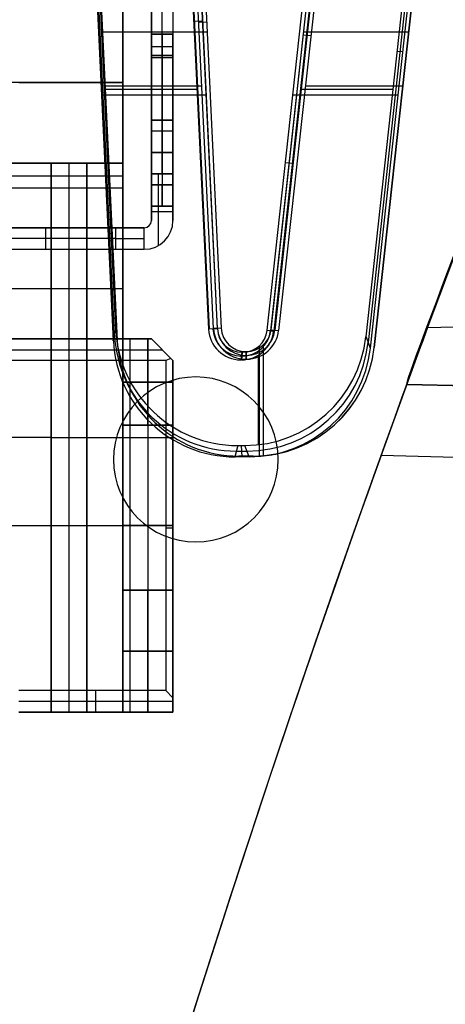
# Model space of a CAD drawing. Extents: x -64 to 57, y 4 to 161.
# Tile 326 of 342: x 34.54 to 40.47, y 135.37 to 149.1. Entities that reach past the tile are written whole.
import ezdxf

# ---------------------------------------------------------------- set-up
doc = ezdxf.new("R2010")
doc.units = 0
doc.layers.add('DEFAULT', color=7, linetype='CONTINUOUS')

msp = doc.modelspace()

# ---------------------------------------------------------------- linework, layer by layer
at = {"layer": 'DEFAULT', "color": 254}
for p, q in [((37.186, 144.782, 51.267), (36.775, 153.323, 51.269)), ((37.243, 144.791, 51.667), (36.83, 153.338, 51.816)), ((37.296, 144.794, 48.637), (36.887, 153.313, 48.637)), ((36.943, 153.288, 45.457), (37.349, 144.796, 45.605)), ((35.436, 153.098, 45.549), (35.843, 144.622, 45.696)), ((35.862, 144.701, 48.724), (35.46, 153.097, 48.725)), ((35.882, 144.779, 51.755), (35.485, 153.095, 51.901)), ((35.491, 153.107, 48.636), (35.899, 144.631, 48.636)), ((35.899, 144.631, 45.608), (35.491, 153.106, 45.46)), ((35.491, 153.106, 51.812), (35.899, 144.631, 51.664)), ((37.176, 144.781, 51.758), (36.775, 153.073, 51.904)), ((36.898, 153.072, 45.552), (37.294, 144.788, 45.696)), ((38.045, 144.775, 45.605), (38.942, 152.986, 45.462)), ((38.991, 152.924, 48.635), (38.097, 144.77, 48.635)), ((39.04, 152.862, 51.808), (38.15, 144.764, 51.667)), ((40.334, 152.79, 45.564), (39.427, 144.518, 45.704)), ((40.39, 152.799, 45.465), (39.483, 144.528, 45.61)), ((39.369, 144.676, 51.76), (40.244, 152.687, 51.903)), ((40.289, 152.739, 48.733), (39.398, 144.597, 48.73)), ((39.483, 144.528, 48.635), (40.384, 152.744, 48.635)), ((39.483, 144.528, 51.663), (40.377, 152.689, 51.805)), ((35.976, 144.646, 43.467), (35.976, 151.796, 43.467)), ((35.976, 144.646, 41.667), (35.976, 151.796, 41.667)), ((35.976, 151.796, 42.567), (35.976, 139.446, 42.567)), ((36.376, 150.196, 41.417), (36.376, 148.896, 41.417)), ((36.676, 150.196, 41.417), (36.676, 148.896, 41.417)), ((36.376, 149.896, 44.769), (36.376, 147.546, 44.769)), ((36.376, 147.246, 38.864), (36.376, 149.896, 38.864)), ((36.526, 147.546, 44.769), (36.526, 149.896, 44.769)), ((36.526, 147.246, 38.864), (36.526, 149.896, 38.864)), ((36.676, 149.896, 44.769), (36.676, 147.546, 44.769)), ((36.676, 149.896, 38.864), (36.676, 147.246, 38.864)), ((37.989, 144.767, 45.697), (38.5, 149.439, 45.618)), ((38.549, 149.437, 48.73), (38.036, 144.76, 48.728)), ((38.597, 149.435, 51.843), (38.083, 144.754, 51.759)), ((36.969, 149.074, 51.833), (37.089, 149.081, 45.621)), ((37.037, 149.062, 51.742), (37.145, 149.068, 45.53)), ((35.692, 148.926, 45.533), (37.152, 148.926, 45.533)), ((38.498, 148.926, 45.533), (39.965, 148.926, 45.533)), ((35.687, 148.86, 51.827), (35.639, 148.859, 45.622)), ((35.695, 148.869, 51.738), (35.695, 148.869, 45.534)), ((36.376, 148.896, 42.969), (36.376, 148.896, 40.314)), ((36.376, 148.896, 40.314), (36.676, 148.896, 40.314)), ((36.676, 148.896, 42.969), (36.376, 148.896, 42.969)), ((36.376, 148.896, 41.642), (36.676, 148.896, 41.642)), ((36.526, 148.896, 42.969), (36.526, 148.896, 40.314)), ((36.676, 148.896, 40.314), (36.676, 148.896, 42.969)), ((38.601, 148.869, 51.738), (38.493, 148.88, 45.534)), ((36.376, 148.721, 44.769), (36.676, 148.721, 44.769)), ((39.804, 148.658, 51.831), (39.881, 148.652, 45.634)), ((39.936, 148.663, 51.735), (39.936, 148.663, 45.537)), ((36.376, 148.596, 40.014), (36.376, 146.796, 40.014)), ((36.376, 146.796, 43.269), (36.376, 148.596, 43.269)), ((36.376, 148.596, 43.269), (36.676, 148.596, 43.269)), ((36.676, 148.596, 40.014), (36.376, 148.596, 40.014)), ((36.376, 148.571, 38.864), (36.676, 148.571, 38.864)), ((36.526, 148.596, 43.269), (36.526, 146.796, 43.269)), ((36.526, 148.596, 40.014), (36.526, 146.796, 40.014)), ((36.676, 148.596, 43.269), (36.676, 146.796, 43.269)), ((36.676, 146.796, 40.014), (36.676, 148.596, 40.014)), ((36.376, 148.246, 44.769), (36.376, 148.246, 43.269)), ((36.376, 148.246, 40.014), (36.376, 148.246, 38.864)), ((36.676, 148.246, 44.769), (36.676, 148.246, 43.269)), ((36.676, 148.246, 40.014), (36.676, 148.246, 38.864)), ((35.976, 148.221, 43.467), (24.876, 148.221, 43.467)), ((34.526, 148.221, 41.667), (35.976, 148.221, 41.667)), ((35.722, 148.127, 51.814), (37.015, 148.127, 51.816)), ((35.728, 148.176, 51.726), (37.08, 148.176, 51.726)), ((38.454, 148.127, 51.819), (39.746, 148.127, 51.822)), ((38.525, 148.176, 51.726), (39.883, 148.176, 51.726)), ((35.678, 148.051, 45.636), (37.138, 148.051, 45.639)), ((38.348, 148.051, 45.641), (39.815, 148.051, 45.644)), ((36.376, 147.696, 43.269), (36.676, 147.696, 43.269)), ((36.676, 147.696, 40.014), (36.376, 147.696, 40.014)), ((36.376, 147.546, 44.769), (36.676, 147.546, 44.769)), ((36.376, 147.246, 35.364), (36.676, 147.246, 35.364)), ((36.376, 147.246, 35.364), (36.376, 147.246, 38.864)), ((36.376, 147.246, 45.069), (36.376, 147.246, 47.469)), ((36.676, 147.246, 47.469), (36.376, 147.246, 47.469)), ((36.676, 147.246, 45.069), (36.376, 147.246, 45.069)), ((36.676, 147.246, 38.864), (36.376, 147.246, 38.864)), ((36.376, 147.246, 37.114), (36.676, 147.246, 37.114)), ((36.376, 147.246, 46.269), (36.676, 147.246, 46.269)), ((36.526, 147.246, 35.364), (36.526, 147.246, 38.864)), ((36.526, 147.246, 47.469), (36.526, 147.246, 45.069)), ((36.676, 147.246, 38.864), (36.676, 147.246, 35.364)), ((36.676, 147.246, 45.069), (36.676, 147.246, 47.469)), ((35.976, 147.096, 38.457), (24.876, 147.096, 38.457)), ((30.676, 147.096, 38.107), (34.976, 147.096, 38.107)), ((34.976, 139.446, 37.527), (34.976, 147.096, 37.527)), ((34.976, 147.096, 37.527), (35.476, 147.096, 37.527)), ((34.976, 147.096, 38.107), (34.976, 139.446, 38.107)), ((34.976, 147.096, 37.527), (34.976, 147.096, 38.107)), ((34.976, 147.096, 37.817), (34.976, 139.446, 37.817)), ((34.976, 147.096, 37.992), (35.476, 147.096, 37.992)), ((35.226, 147.096, 37.527), (35.226, 139.446, 37.527)), ((35.476, 147.096, 38.107), (35.976, 147.096, 38.107)), ((35.476, 139.446, 38.107), (35.476, 147.096, 38.107)), ((35.476, 139.446, 37.527), (35.476, 147.096, 37.527)), ((35.476, 147.096, 37.527), (35.476, 147.096, 38.107)), ((35.476, 147.096, 37.817), (35.476, 139.446, 37.817)), ((35.976, 147.096, 38.107), (35.976, 144.646, 38.107)), ((35.976, 147.096, 38.107), (35.976, 147.096, 38.457)), ((35.976, 147.096, 38.457), (35.976, 146.746, 38.807)), ((35.976, 147.096, 38.457), (35.976, 144.646, 38.457)), ((38.339, 147.09, 51.801), (38.244, 147.103, 45.657)), ((24.876, 146.921, 38.632), (35.976, 146.921, 38.632)), ((36.376, 146.946, 35.064), (36.376, 146.296, 35.064)), ((36.676, 146.946, 35.064), (36.376, 146.946, 35.064)), ((36.376, 146.946, 47.769), (36.676, 146.946, 47.769)), ((36.376, 146.296, 47.769), (36.376, 146.946, 47.769)), ((36.476, 145.95, 47.769), (36.476, 146.946, 47.769)), ((36.676, 146.296, 35.064), (36.676, 146.946, 35.064)), ((36.676, 146.946, 47.769), (36.676, 146.296, 47.769)), ((35.976, 146.746, 38.807), (24.876, 146.746, 38.807)), ((35.976, 146.746, 38.807), (35.976, 144.646, 38.807)), ((36.676, 146.796, 43.269), (36.376, 146.796, 43.269)), ((36.376, 146.796, 40.014), (36.676, 146.796, 40.014)), ((36.376, 146.496, 40.314), (36.376, 146.496, 42.969)), ((36.376, 146.496, 42.969), (36.676, 146.496, 42.969)), ((36.676, 146.496, 40.314), (36.376, 146.496, 40.314)), ((36.376, 146.496, 41.417), (36.376, 146.296, 41.417)), ((36.376, 146.496, 41.642), (36.676, 146.496, 41.642)), ((36.526, 146.496, 40.314), (36.526, 146.496, 42.969)), ((36.676, 146.496, 42.969), (36.676, 146.496, 40.314)), ((36.676, 146.496, 41.417), (36.676, 146.296, 41.417)), ((36.376, 146.421, 35.064), (36.676, 146.421, 35.064)), ((36.376, 146.421, 47.769), (36.676, 146.421, 47.769)), ((36.276, 146.196, 35.064), (24.576, 146.196, 35.064)), ((24.576, 146.196, 41.617), (36.276, 146.196, 41.617)), ((33.926, 146.196, 48.169), (35.876, 146.196, 48.169)), ((34.901, 146.196, 48.169), (34.901, 145.896, 48.169)), ((35.876, 146.196, 48.169), (35.876, 145.896, 48.169)), ((36.276, 146.196, 47.769), (36.276, 146.196, 35.064)), ((36.276, 145.896, 47.769), (36.276, 146.196, 47.769)), ((36.376, 146.296, 35.064), (36.376, 146.296, 47.769)), ((36.676, 146.296, 47.769), (36.676, 146.296, 35.064)), ((35.876, 146.046, 48.169), (33.926, 146.046, 48.169)), ((24.576, 145.896, 35.064), (36.276, 145.896, 35.064)), ((24.576, 145.896, 41.617), (36.276, 145.896, 41.617)), ((33.926, 145.896, 48.169), (35.876, 145.896, 48.169)), ((36.276, 145.896, 47.769), (36.276, 145.896, 35.064)), ((35.976, 145.871, 38.807), (35.976, 145.871, 38.107)), ((35.976, 145.621, 41.667), (35.976, 145.621, 43.467)), ((35.976, 145.346, 38.807), (24.876, 145.346, 38.807)), ((37.349, 144.796, 45.605), (37.243, 144.791, 51.667)), ((35.843, 144.622, 45.696), (35.882, 144.779, 51.755)), ((37.294, 144.788, 45.696), (37.176, 144.781, 51.758)), ((37.989, 144.767, 45.697), (38.083, 144.754, 51.759)), ((38.045, 144.775, 45.605), (38.15, 144.764, 51.667)), ((39.369, 144.676, 51.76), (39.427, 144.518, 45.704)), ((36.376, 144.646, 43.927), (24.476, 144.646, 43.927)), ((24.476, 144.646, 43.477), (36.376, 144.646, 43.477)), ((24.876, 144.646, 43.467), (35.976, 144.646, 43.467)), ((24.876, 144.646, 39.892), (35.976, 144.646, 39.892)), ((32.326, 144.646, 38.807), (35.976, 144.646, 38.807)), ((35.976, 144.646, 41.667), (34.526, 144.646, 41.667)), ((35.899, 144.631, 51.664), (35.899, 144.631, 45.608)), ((35.976, 144.646, 41.677), (35.976, 144.646, 41.667)), ((35.976, 144.646, 43.467), (35.976, 144.646, 43.027)), ((35.976, 144.646, 43.027), (35.976, 139.446, 43.027)), ((35.976, 139.446, 41.677), (35.976, 144.646, 41.677)), ((35.976, 144.646, 43.027), (36.376, 144.646, 43.027)), ((35.976, 144.646, 41.677), (36.376, 144.646, 41.677)), ((35.976, 144.646, 38.107), (36.376, 144.646, 38.107)), ((35.976, 144.646, 39.857), (36.376, 144.646, 39.857)), ((35.976, 143.446, 39.857), (35.976, 144.646, 39.857)), ((35.976, 144.646, 40.957), (35.976, 143.446, 40.957)), ((36.376, 144.646, 40.957), (35.976, 144.646, 40.957)), ((35.976, 144.646, 38.807), (35.976, 144.646, 38.107)), ((35.976, 144.646, 39.857), (35.976, 144.646, 40.957)), ((35.976, 144.646, 40.407), (35.976, 143.446, 40.407)), ((36.076, 144.646, 38.107), (36.076, 139.446, 38.107)), ((36.326, 144.646, 41.677), (36.326, 139.446, 41.677)), ((36.326, 144.646, 43.027), (36.326, 139.446, 43.027)), ((36.326, 143.446, 39.857), (36.326, 144.646, 39.857)), ((36.326, 144.646, 40.957), (36.326, 143.446, 40.957)), ((36.376, 144.646, 43.027), (36.376, 144.646, 43.927)), ((36.647, 144.375, 44.197), (36.376, 144.646, 43.927)), ((36.676, 144.346, 43.027), (36.376, 144.646, 43.027)), ((36.376, 144.646, 41.677), (36.376, 144.646, 40.957)), ((36.376, 144.646, 41.677), (36.676, 144.346, 41.677)), ((36.376, 144.646, 40.957), (36.676, 144.346, 40.957)), ((36.376, 144.646, 38.107), (36.676, 144.346, 38.107)), ((36.376, 144.646, 39.857), (36.376, 144.646, 38.107)), ((36.676, 144.346, 39.857), (36.376, 144.646, 39.857)), ((36.676, 144.346, 43.612), (36.376, 144.646, 43.612)), ((36.676, 144.346, 41.317), (36.376, 144.646, 41.317)), ((36.676, 144.346, 38.982), (36.376, 144.646, 38.982)), ((37.885, 143.01, 45.727), (37.885, 144.556, 45.701)), ((37.94, 143.019, 45.636), (37.94, 144.564, 45.609)), ((39.483, 144.528, 45.61), (39.483, 144.528, 51.663)), ((24.326, 144.496, 44.077), (36.526, 144.496, 44.077)), ((36.526, 144.496, 44.077), (36.526, 144.496, 43.027)), ((36.526, 144.496, 41.677), (36.526, 144.496, 40.957)), ((36.526, 144.496, 39.857), (36.526, 144.496, 38.107)), ((37.636, 144.461, 45.702), (37.625, 144.354, 51.751)), ((37.631, 144.354, 51.751), (37.642, 144.461, 45.702)), ((37.631, 144.407, 48.726), (37.642, 144.407, 48.726)), ((37.636, 144.461, 45.702), (37.648, 144.461, 45.702)), ((37.636, 144.354, 51.751), (37.648, 144.461, 45.702)), ((37.692, 144.47, 45.611), (37.703, 144.47, 45.611)), ((37.692, 144.47, 45.611), (37.692, 144.364, 51.66)), ((37.692, 144.417, 48.635), (37.703, 144.417, 48.635)), ((37.698, 144.364, 51.66), (37.698, 144.47, 45.611)), ((37.703, 144.364, 51.66), (37.703, 144.47, 45.611)), ((37.864, 144.416, 51.752), (37.864, 143.17, 51.73)), ((37.934, 144.428, 51.661), (37.934, 143.019, 51.636)), ((36.576, 144.346, 44.227), (24.276, 144.346, 44.227)), ((36.647, 144.375, 44.197), (36.576, 144.346, 44.227)), ((36.576, 144.346, 44.227), (36.576, 139.746, 44.227)), ((36.676, 144.346, 44.127), (36.647, 144.375, 44.197)), ((36.676, 144.346, 41.677), (36.676, 139.446, 41.677)), ((36.676, 139.446, 43.027), (36.676, 144.346, 43.027)), ((36.676, 144.346, 43.027), (36.676, 144.346, 44.127)), ((36.676, 144.346, 38.107), (36.676, 139.446, 38.107)), ((36.676, 144.346, 39.857), (36.676, 144.346, 38.107)), ((36.676, 143.446, 39.857), (36.676, 144.346, 39.857)), ((36.676, 144.346, 40.957), (36.676, 143.446, 40.957)), ((36.676, 144.346, 41.677), (36.676, 144.346, 40.957)), ((36.676, 139.646, 44.127), (36.676, 144.346, 44.127)), ((36.676, 144.346, 43.577), (36.676, 139.446, 43.577)), ((37.636, 144.354, 51.751), (37.625, 144.354, 51.751)), ((37.703, 144.364, 51.66), (37.692, 144.364, 51.66)), ((35.976, 144.046, 39.857), (36.676, 144.046, 39.857)), ((36.676, 144.046, 40.957), (35.976, 144.046, 40.957)), ((35.976, 144.046, 39.857), (35.976, 144.046, 40.957)), ((36.676, 143.446, 39.857), (35.976, 143.446, 39.857)), ((35.976, 143.446, 40.957), (35.976, 143.446, 39.857)), ((36.676, 143.446, 40.957), (35.976, 143.446, 40.957)), ((35.976, 143.446, 40.407), (36.676, 143.446, 40.407)), ((36.326, 143.446, 40.957), (36.326, 143.446, 39.857)), ((36.676, 143.446, 40.957), (36.676, 143.446, 39.857)), ((36.676, 143.446, 39.892), (36.676, 141.146, 39.892)), ((34.976, 143.271, 38.107), (30.676, 143.271, 38.107)), ((34.976, 143.271, 37.527), (35.476, 143.271, 37.527)), ((34.976, 143.271, 37.527), (34.976, 143.271, 38.107)), ((35.476, 143.271, 38.107), (36.676, 143.271, 38.107)), ((35.476, 143.271, 37.527), (35.476, 143.271, 38.107)), ((37.579, 143.16, 51.73), (37.541, 143.004, 45.727)), ((37.579, 143.16, 51.73), (37.679, 143.16, 51.73)), ((37.628, 143.16, 51.73), (37.639, 143.004, 45.727)), ((37.737, 143.004, 45.727), (37.679, 143.16, 51.73)), ((37.56, 143.082, 48.728), (37.708, 143.082, 48.728)), ((37.597, 143.013, 51.636), (37.793, 143.013, 51.636)), ((37.793, 143.013, 45.636), (37.597, 143.013, 45.636)), ((37.597, 143.013, 45.636), (37.597, 143.013, 51.636)), ((37.597, 143.013, 48.636), (37.793, 143.013, 48.636)), ((37.695, 143.013, 51.636), (37.695, 143.013, 45.636)), ((37.793, 143.013, 51.636), (37.793, 143.013, 45.636)), ((37.737, 143.004, 45.727), (37.541, 143.004, 45.727)), ((24.276, 142.046, 44.227), (36.576, 142.046, 44.227)), ((35.976, 142.046, 41.677), (36.676, 142.046, 41.677)), ((36.676, 142.046, 43.027), (35.976, 142.046, 43.027)), ((36.676, 141.896, 41.677), (36.676, 141.896, 38.107)), ((36.676, 141.896, 44.127), (36.676, 141.896, 43.027)), ((35.976, 141.146, 40.957), (35.976, 139.446, 40.957)), ((36.676, 141.146, 40.957), (35.976, 141.146, 40.957)), ((35.976, 141.146, 39.857), (35.976, 141.146, 40.957)), ((36.676, 141.146, 39.857), (35.976, 141.146, 39.857)), ((35.976, 139.446, 39.857), (35.976, 141.146, 39.857)), ((35.976, 141.146, 40.407), (36.676, 141.146, 40.407)), ((35.976, 141.146, 40.407), (35.976, 139.446, 40.407)), ((36.326, 141.146, 40.957), (36.326, 139.446, 40.957)), ((36.326, 141.146, 39.857), (36.326, 141.146, 40.957)), ((36.326, 139.446, 39.857), (36.326, 141.146, 39.857)), ((36.676, 141.146, 40.957), (36.676, 139.446, 40.957)), ((36.676, 141.146, 39.857), (36.676, 141.146, 40.957)), ((36.676, 139.446, 39.857), (36.676, 141.146, 39.857)), ((36.676, 140.296, 40.957), (35.976, 140.296, 40.957)), ((35.976, 140.296, 39.857), (36.676, 140.296, 39.857)), ((35.976, 140.296, 39.857), (35.976, 140.296, 40.957)), ((36.576, 139.746, 44.227), (34.526, 139.746, 44.227)), ((35.601, 139.446, 43.927), (35.601, 139.746, 44.227)), ((36.576, 139.746, 44.227), (36.676, 139.646, 44.127)), ((34.526, 139.596, 44.077), (36.676, 139.596, 44.077)), ((36.676, 139.446, 43.927), (36.676, 139.646, 44.127)), ((34.526, 139.446, 43.927), (36.676, 139.446, 43.927)), ((34.976, 139.446, 38.107), (34.526, 139.446, 38.107)), ((34.526, 139.446, 40.727), (35.976, 139.446, 40.727)), ((34.976, 139.446, 37.527), (34.976, 139.446, 38.107)), ((35.476, 139.446, 37.527), (34.976, 139.446, 37.527)), ((35.476, 139.446, 38.107), (35.476, 139.446, 37.527)), ((36.676, 139.446, 38.107), (35.476, 139.446, 38.107)), ((35.601, 139.446, 38.107), (35.601, 139.446, 43.927)), ((35.976, 139.446, 43.027), (35.976, 139.446, 41.677)), ((36.676, 139.446, 41.677), (35.976, 139.446, 41.677)), ((35.976, 139.446, 43.027), (36.676, 139.446, 43.027)), ((36.676, 139.446, 40.957), (35.976, 139.446, 40.957)), ((35.976, 139.446, 39.857), (36.676, 139.446, 39.857)), ((35.976, 139.446, 40.957), (35.976, 139.446, 39.857)), ((36.676, 139.446, 38.107), (36.676, 139.446, 39.857)), ((36.676, 139.446, 40.957), (36.676, 139.446, 41.677)), ((36.676, 139.446, 43.027), (36.676, 139.446, 43.927))]:
    msp.add_line(p, q, dxfattribs=at)
at = {"layer": 'DEFAULT', "color": 9}
for p, q in [((40.227, 144.805, 68.661), (52.791, 145.134, 68.335)), ((39.936, 144.013, 64.129), (39.936, 144.013, 65.021)), ((52.725, 143.678, 64.129), (39.936, 144.013, 64.129)), ((39.936, 144.013, 65.021), (52.725, 143.678, 64.686)), ((52.725, 143.678, 64.575), (39.936, 144.013, 64.575)), ((52.725, 142.678, 65.686), (39.578, 143.023, 66.03))]:
    msp.add_line(p, q, dxfattribs=at)
at = {"layer": 'DEFAULT', "color": 156}
for p, q in [((36.996, 144.116, 37.517), (36.996, 144.116, 35.881)), ((35.846, 142.966, 37.517), (35.846, 142.966, 35.881)), ((38.146, 142.966, 35.881), (38.146, 142.966, 37.517)), ((36.996, 141.816, 37.517), (36.996, 141.816, 35.881))]:
    msp.add_line(p, q, dxfattribs=at)
at = {"layer": 'DEFAULT', "color": 9, "extrusion": (-0.026177, -1.55232e-10, 0.999657)}
msp.add_arc((-70.913, 241.307, 30.195), 213.472, 247.68462, 261.76607, dxfattribs=at)
at = {"layer": 'DEFAULT', "color": 9}
for centre, start, end in [((240.565, 70.916, 29.972), 157.69169, 171.76898), ((240.565, 70.916, 62.685), 159.40717, 159.94064)]:
    msp.add_arc(centre, 213.53, start, end, dxfattribs=at)
at = {"layer": 'DEFAULT', "color": 9, "extrusion": (-3.67265e-10, -5.157e-09, 1)}
msp.add_arc((240.565, 70.916, 28.611), 213.53, 157.70867, 171.76898, dxfattribs=at)
at = {"layer": 'DEFAULT', "color": 9, "extrusion": (9.53142e-07, -4.26272e-08, 1)}
msp.add_arc((248.878, 70.915, 28.828), 213.543, 157.70937, 171.76918, dxfattribs=at)
at = {"layer": 'DEFAULT', "color": 9, "extrusion": (0.929632, -0.368354, -0.01002)}
msp.add_arc((156.269, 64.225, -16.564), 7.676, 181.9362, 271.4475, dxfattribs=at)
at = {"layer": 'DEFAULT', "color": 254, "extrusion": (1, 8.74228e-08, 8.74227e-08)}
for centre, start, end in [((148.596, 40.314, 36.376), 270, 0), ((148.596, 42.969, 36.376), 0, 90), ((148.596, 40.314, 36.526), 270, 0), ((148.596, 42.969, 36.526), 0, 90), ((148.596, 40.314, 36.676), 270, 0), ((148.596, 42.969, 36.676), 0, 90), ((147.546, 45.069, 36.376), 180, 270), ((147.546, 45.069, 36.526), 180, 270), ((147.546, 45.069, 36.676), 180, 270), ((146.946, 35.364, 36.376), 270, 0), ((146.946, 47.469, 36.376), 0, 90), ((146.946, 35.364, 36.526), 270, 360), ((146.946, 47.469, 36.526), 0, 90), ((146.946, 35.364, 36.676), 270, 0), ((146.946, 47.469, 36.676), 0, 90), ((146.796, 42.969, 36.376), 90, 180), ((146.796, 40.314, 36.376), 180, 270), ((146.796, 42.969, 36.526), 90, 180), ((146.796, 40.314, 36.526), 180, 270), ((146.796, 42.969, 36.676), 90, 180), ((146.796, 40.314, 36.676), 180, 270)]:
    msp.add_arc(centre, 0.3, start, end, dxfattribs=at)
at = {"layer": 'DEFAULT', "color": 254, "extrusion": (-8.74228e-08, 1, -1.2736e-15)}
msp.add_arc((-35.876, 47.769, 146.196), 0.4, 90, 180, dxfattribs=at)
at = {"layer": 'DEFAULT', "color": 254, "extrusion": (-8.74226e-08, -1.31988e-13, 1)}
msp.add_arc((36.276, 146.296, 47.769), 0.1, 270, 0, dxfattribs=at)
at = {"layer": 'DEFAULT', "color": 254, "extrusion": (-8.74227e-08, -7.64274e-15, 1)}
msp.add_arc((36.276, 146.296, 35.064), 0.1, 270, 0, dxfattribs=at)
at = {"layer": 'DEFAULT', "color": 254, "extrusion": (-8.74227e-08, -3.8729e-14, 1)}
msp.add_arc((36.276, 146.296, 47.769), 0.4, 270, 0, dxfattribs=at)
at = {"layer": 'DEFAULT', "color": 254, "extrusion": (-8.74227e-08, -1.43041e-14, 1)}
msp.add_arc((36.276, 146.296, 35.064), 0.4, 270, 0, dxfattribs=at)
at = {"layer": 'DEFAULT', "color": 254, "extrusion": (-8.74227e-08, 0, 1)}
for radius in [0.1, 0.4]:
    msp.add_arc((36.276, 146.296, 41.417), radius, 270, 0, dxfattribs=at)
at = {"layer": 'DEFAULT', "color": 254, "extrusion": (-8.74228e-08, 1, 0)}
for centre, radius in [((-35.876, 47.769, 146.046), 0.4), ((-36.576, 44.127, 142.011), 0.1)]:
    msp.add_arc(centre, radius, 90, 180, dxfattribs=at)
at = {"layer": 'DEFAULT', "color": 254, "extrusion": (-8.74228e-08, 1, -1.66533e-15)}
msp.add_arc((-35.876, 47.769, 145.896), 0.4, 90, 180, dxfattribs=at)
at = {"layer": 'DEFAULT', "color": 9, "extrusion": (0.937788, -0.347206, 0.001403)}
msp.add_arc((149.798, 67.624, -12.457), 1.055, 2.3874, 91.8697, dxfattribs=at)
at = {"layer": 'DEFAULT', "color": 9, "extrusion": (-9.16062e-07, 3.44347e-08, 1)}
msp.add_arc((248.875, 70.916, 68.444), 213.54, 159.69316, 171.76916, dxfattribs=at)
at = {"layer": 'DEFAULT', "color": 9, "extrusion": (-1.10691e-08, -4.36228e-08, 1)}
msp.add_arc((240.565, 70.916, 68.661), 213.53, 159.7549, 171.76898, dxfattribs=at)
at = {"layer": 'DEFAULT', "color": 254, "extrusion": (-1.82958e-14, -0.017452, 0.999848)}
msp.add_arc((37.692, 145.693, 49.132), 0.449, 182.7666, 269.9959, dxfattribs=at)
at = {"layer": 'DEFAULT', "color": 254}
for centre, radius, start, end in [((37.692, 144.813, 48.636), 0.396, 182.7539, 270), ((37.703, 144.813, 48.636), 0.396, 270, 353.7453), ((37.597, 144.713, 48.636), 1.7, 182.7539, 270), ((37.793, 144.713, 48.636), 1.7, 270, 353.7453)]:
    msp.add_arc(centre, radius, start, end, dxfattribs=at)
at = {"layer": 'DEFAULT', "color": 254, "extrusion": (-2.77139e-14, 0.017452, 0.999848)}
msp.add_arc((-37.692, -143.995, 48.125), 0.343, 2.7318, 89.9959, dxfattribs=at)
at = {"layer": 'DEFAULT', "color": 254, "extrusion": (0.006437, 0.025933, 0.999643)}
msp.add_arc((-1.575, -148.212, 52.677), 1.7, 16.6883, 103.9307, dxfattribs=at)
at = {"layer": 'DEFAULT', "color": 254, "extrusion": (-0.001881, -0.017695, 0.999842)}
for centre, radius, start, end in [((22.054, 148.918, 49.117), 1.7, 188.7735, 276.048), ((22.104, 148.867, 49.117), 0.449, 188.8347, 276.064), ((22.116, 148.868, 49.117), 0.449, 276.0718, 359.8011), ((22.152, 148.929, 49.117), 1.7, 276.0863, 359.8622)]:
    msp.add_arc(centre, radius, start, end, dxfattribs=at)
at = {"layer": 'DEFAULT', "color": 254, "extrusion": (-0.001881, -0.000242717, 0.999998)}
for centre, start, end in [((37.722, 144.815, 48.621), 182.752, 269.9981), ((37.734, 144.815, 48.621), 269.9981, 353.7434)]:
    msp.add_arc(centre, 0.396, start, end, dxfattribs=at)
at = {"layer": 'DEFAULT', "color": 254, "extrusion": (-0.00188, 0.01721, 0.99985)}
for centre, radius, start, end in [((-53.141, -139.048, 48.11), 0.343, 356.4938, 83.758), ((-53.152, -139.046, 48.11), 0.343, 83.7658, 167.5297), ((-53.035, -138.958, 48.11), 1.7, 356.5147, 83.7628), ((-53.23, -138.937, 48.11), 1.7, 83.7614, 167.509)]:
    msp.add_arc(centre, radius, start, end, dxfattribs=at)
at = {"layer": 'DEFAULT', "color": 254, "extrusion": (1.47847e-14, 0.017452, 0.999848)}
msp.add_arc((-37.703, -143.995, 48.125), 0.343, 90.0037, 173.7677, dxfattribs=at)
at = {"layer": 'DEFAULT', "color": 254, "extrusion": (-4.54768e-14, -0.017452, 0.999848)}
msp.add_arc((37.703, 145.693, 49.132), 0.449, 270.0037, 353.733, dxfattribs=at)
at = {"layer": 'DEFAULT', "color": 254, "extrusion": (1.81555e-14, -0.017452, 0.999848)}
msp.add_arc((37.597, 145.592, 49.132), 1.7, 182.7492, 269.9959, dxfattribs=at)
at = {"layer": 'DEFAULT', "color": 254, "extrusion": (-1.20968e-14, 0.017452, 0.999848)}
msp.add_arc((-37.597, -143.895, 48.125), 1.7, 2.7492, 89.9959, dxfattribs=at)
at = {"layer": 'DEFAULT', "color": 254, "extrusion": (-0.009702, 0.025934, 0.999617)}
msp.add_arc((-86.047, -120.996, 52.068), 1.7, 69.4918, 153.2341, dxfattribs=at)
at = {"layer": 'DEFAULT', "color": 254, "extrusion": (-1.92948e-15, -0.017452, 0.999848)}
msp.add_arc((37.793, 145.592, 49.132), 1.7, 270.0037, 353.7503, dxfattribs=at)
at = {"layer": 'DEFAULT', "color": 254, "extrusion": (-2.73226e-15, 0.017452, 0.999848)}
msp.add_arc((-37.793, -143.895, 48.125), 1.7, 90.0037, 173.7503, dxfattribs=at)
at = {"layer": 'DEFAULT', "color": 156}
for centre, start, end in [((36.996, 142.966, 37.517), 0, 180), ((36.996, 142.966, 35.881), 0, 180), ((36.996, 142.966, 36.699), 0, 180), ((36.996, 142.966, 37.517), 180, 0), ((36.996, 142.966, 35.881), 180, 0), ((36.996, 142.966, 36.699), 180, 0)]:
    msp.add_arc(centre, 1.15, start, end, dxfattribs=at)
at = {"layer": 'DEFAULT', "color": 9, "extrusion": (0.940852, -0.338814, 0.001327)}
msp.add_arc((147.987, 65.006, -11.133), 1.039, 1.659, 90.7849, dxfattribs=at)
at = {"layer": 'DEFAULT', "color": 9, "extrusion": (0.026177, -6.72692e-16, 0.999657)}
msp.add_arc((70.914, -238.758, 67.044), 213.47, 70.25741, 81.76612, dxfattribs=at)

doc.saveas('drawing.dxf')
